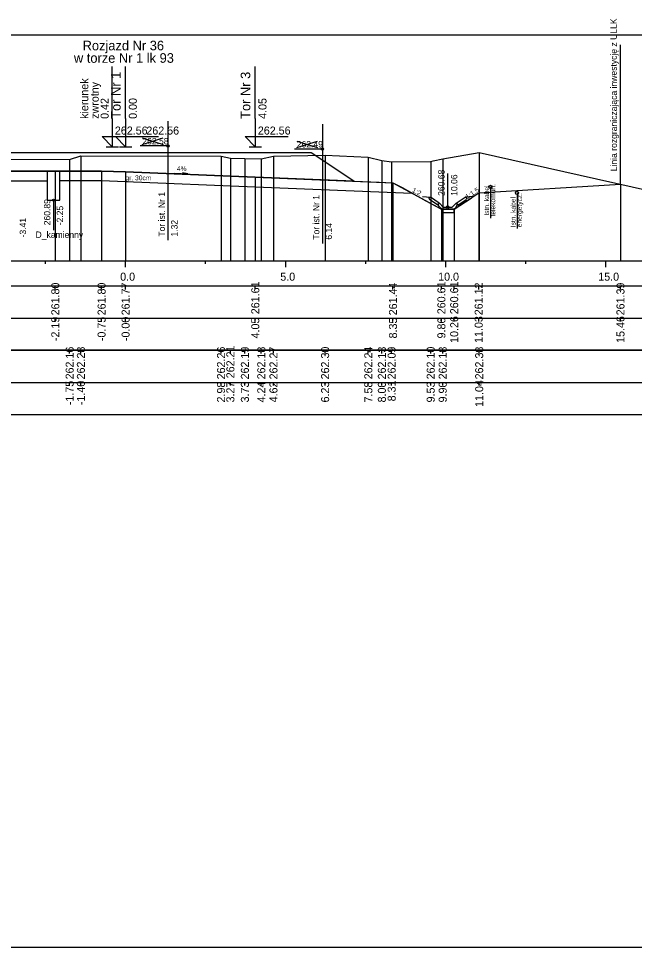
# Model space of a CAD drawing. Extents: x 6516023 to 6560129, y 5513077 to 5529206.
# Drawn here: x 6518438.87 to 6518458.1, y 5514518.16 to 5514547.17 of the extents above; entities that cross this region are included whole.
import ezdxf

# ---------------------------------------------------------------- set-up
doc = ezdxf.new("R2010")
doc.units = 0
for name, color, linetype in [('IR_default', 7, 'Continuous'), ('TOR_PRZEK_P-kable', 7, 'Continuous'), ('TOR_PRZEK_P-komponent', 7, 'Continuous'), ('TOR_PRZEK_P-odwodnienie', 7, 'Continuous'), ('TOR_PRZEK_P-opisy', 7, 'Continuous'), ('TOR_PRZEK_P-tabelka istniejace', 7, 'Continuous'), ('TOR_PRZEK_P-tabelka projektowane', 7, 'Continuous'), ('TOR_PRZEK_P-teren istniejacy', 7, 'Continuous'), ('TOR_PRZEK_P-tory istniejace', 7, 'Continuous'), ('TOR_PRZEK_P-tory projektowane', 7, 'Continuous'), ('TOR_PRZEK_P-uklad odniesienia', 7, 'Continuous'), ('TOR_PRZEK_P-warstwa ochronna I', 7, 'Continuous'), ('TOR_PRZEK_P-warstwa ochronna II', 7, 'Continuous'), ('TOR_PS_T-granica PKP-projektowana', 7, 'Continuous'), ('TOR_RAMKI-ramka+tabelka 1', 7, 'Continuous')]:
    doc.layers.add(name, color=color, linetype=linetype)

msp = doc.modelspace()

# ---------------------------------------------------------------- linework, layer by layer
at = {"layer": 'IR_default'}
msp.add_lwpolyline([(6518437.223, 5514542.985), (6518439.463, 5514542.985), (6518439.823, 5514542.985), (6518440.463, 5514542.985), (6518441.723, 5514542.985), (6518443.963, 5514542.985), (6518444.161, 5514542.985), (6518444.513, 5514542.985), (6518448.013, 5514542.985), (6518448.871, 5514542.412), (6518449.354, 5514542.091), (6518450.128, 5514542.06), (6518450.563, 5514542.042), (6518450.845, 5514541.887), (6518451.348, 5514541.611), (6518451.589, 5514541.478), (6518452.075, 5514541.211), (6518452.219, 5514541.211), (6518452.475, 5514541.211), (6518452.653, 5514541.33), (6518452.97, 5514541.541), (6518453.067, 5514541.606), (6518453.24, 5514541.721), (6518457.668, 5514541.997)], dxfattribs=at)
at = {"layer": 'TOR_PRZEK_P-kable'}
for p, q in [((6518453.609, 5514541.91), (6518453.609, 5514540.936)), ((6518454.437, 5514541.723), (6518454.437, 5514540.614))]:
    msp.add_line(p, q, dxfattribs=at)
for centre in [(6518453.609, 5514541.91), (6518454.437, 5514541.723)]:
    msp.add_circle(centre, 0.05, dxfattribs=at)
at = {"layer": 'TOR_PRZEK_P-komponent'}
msp.add_lwpolyline([(6518430.163, 5514542.985), (6518433.663, 5514542.985), (6518435.963, 5514542.985), (6518439.463, 5514542.985), (6518440.463, 5514542.985), (6518443.963, 5514542.985), (6518444.513, 5514542.985), (6518448.013, 5514542.985), (6518449.354, 5514542.091), (6518446.263, 5514542.214), (6518442.213, 5514542.376), (6518441.463, 5514542.406), (6518440.018, 5514542.406), (6518438.463, 5514542.402), (6518437.713, 5514542.372), (6518435.013, 5514542.264), (6518434.613, 5514542.267), (6518431.913, 5514542.375), (6518431.163, 5514542.405), (6518429.913, 5514542.455), (6518429.333, 5514542.432)], close=True, dxfattribs=at)
at = {"layer": 'TOR_PRZEK_P-odwodnienie'}
for p, q in [((6518452.275, 5514541.281), (6518452.275, 5514542.325)), ((6518452.01, 5514541.407), (6518451.73, 5514541.594)), ((6518452.539, 5514541.407), (6518452.82, 5514541.594)), ((6518439.963, 5514541.498), (6518439.963, 5514540.561)), ((6518451.966, 5514541.34), (6518451.705, 5514541.515)), ((6518451.977, 5514541.357), (6518451.966, 5514541.34)), ((6518451.967, 5514541.376), (6518452.015, 5514541.4)), ((6518452.01, 5514541.407), (6518452.002, 5514541.394)), ((6518452.135, 5514541.281), (6518452.015, 5514541.4)), ((6518452.135, 5514541.281), (6518452.415, 5514541.281)), ((6518452.415, 5514541.281), (6518452.535, 5514541.4)), ((6518452.535, 5514541.4), (6518452.582, 5514541.376)), ((6518452.539, 5514541.407), (6518452.548, 5514541.394)), ((6518452.573, 5514541.357), (6518452.584, 5514541.34)), ((6518452.584, 5514541.34), (6518452.845, 5514541.515)), ((6518452.085, 5514541.211), (6518452.465, 5514541.211))]:
    msp.add_line(p, q, dxfattribs=at)
for points in [[(6518439.763, 5514542.406), (6518439.763, 5514541.498), (6518440.163, 5514541.498), (6518440.163, 5514542.406)], [(6518451.483, 5514541.606), (6518451.73, 5514541.594)], [(6518451.68, 5514541.567), (6518451.73, 5514541.594)], [(6518451.68, 5514541.567), (6518451.705, 5514541.515)], [(6518453.066, 5514541.606), (6518452.82, 5514541.594)], [(6518452.87, 5514541.567), (6518452.82, 5514541.594)], [(6518452.87, 5514541.567), (6518452.845, 5514541.515)], [(6518452.002, 5514541.394), (6518451.967, 5514541.376)], [(6518452.015, 5514541.281), (6518451.967, 5514541.376)], [(6518451.967, 5514541.376), (6518451.977, 5514541.357)], [(6518452.085, 5514541.211), (6518452.015, 5514541.281)], [(6518452.465, 5514541.211), (6518452.535, 5514541.281)], [(6518452.535, 5514541.281), (6518452.582, 5514541.376)], [(6518452.548, 5514541.394), (6518452.583, 5514541.376)], [(6518452.583, 5514541.376), (6518452.573, 5514541.357)], [(6518452.075, 5514541.211), (6518452.074, 5514541.212), (6518452.075, 5514541.211), (6518452.074, 5514541.211), (6518452.075, 5514541.211), (6518452.075, 5514541.211), (6518452.075, 5514541.211), (6518452.075, 5514541.212)], [(6518452.475, 5514541.211), (6518452.075, 5514541.211), (6518452.075, 5514541.111), (6518452.475, 5514541.111), (6518452.475, 5514541.211)], [(6518452.475, 5514541.211), (6518452.474, 5514541.212), (6518452.475, 5514541.211), (6518452.474, 5514541.211), (6518452.475, 5514541.211), (6518452.475, 5514541.211), (6518452.475, 5514541.211), (6518452.475, 5514541.212)]]:
    msp.add_lwpolyline(points, dxfattribs=at)
for centre, radius in [((6518439.963, 5514541.498), 0.03), ((6518452.275, 5514541.281), 0.035)]:
    msp.add_circle(centre, radius, dxfattribs=at)
at = {"layer": 'TOR_PRZEK_P-opisy'}
msp.add_lwpolyline([(6518443.738, 5514542.341), (6518444.156, 5514542.322), (6518443.988, 5514542.35)], dxfattribs=at)
at = {"layer": 'TOR_PRZEK_P-tabelka istniejace'}
for p, q in [((6518440.465, 5514536.706), (6518440.465, 5514536.806)), ((6518440.817, 5514536.706), (6518440.817, 5514536.806)), ((6518445.194, 5514536.706), (6518445.194, 5514536.806)), ((6518445.485, 5514536.706), (6518445.485, 5514536.806)), ((6518445.938, 5514536.706), (6518445.938, 5514536.806)), ((6518446.45, 5514536.706), (6518446.45, 5514536.806)), ((6518446.831, 5514536.706), (6518446.831, 5514536.806)), ((6518448.443, 5514536.706), (6518448.443, 5514536.806)), ((6518449.793, 5514536.706), (6518449.793, 5514536.806)), ((6518450.216, 5514536.706), (6518450.216, 5514536.806)), ((6518450.521, 5514536.706), (6518450.521, 5514536.806)), ((6518451.741, 5514536.706), (6518451.741, 5514536.806)), ((6518452.116, 5514536.706), (6518452.116, 5514536.806)), ((6518453.256, 5514536.706), (6518453.256, 5514536.806)), ((6518406.163, 5514535.806), (6518469.963, 5514535.806)), ((6518440.465, 5514535.706), (6518440.465, 5514535.806)), ((6518440.817, 5514535.706), (6518440.817, 5514535.806)), ((6518445.194, 5514535.706), (6518445.194, 5514535.806)), ((6518445.485, 5514535.706), (6518445.485, 5514535.806)), ((6518445.938, 5514535.706), (6518445.938, 5514535.806)), ((6518446.45, 5514535.706), (6518446.45, 5514535.806)), ((6518446.831, 5514535.706), (6518446.831, 5514535.806)), ((6518448.443, 5514535.706), (6518448.443, 5514535.806)), ((6518449.793, 5514535.706), (6518449.793, 5514535.806)), ((6518450.216, 5514535.706), (6518450.216, 5514535.806)), ((6518450.521, 5514535.706), (6518450.521, 5514535.806)), ((6518451.741, 5514535.706), (6518451.741, 5514535.806)), ((6518452.116, 5514535.706), (6518452.116, 5514535.806)), ((6518453.256, 5514535.706), (6518453.256, 5514535.806))]:
    msp.add_line(p, q, dxfattribs=at)
for points in [[(6518440.465, 5514542.768), (6518440.465, 5514539.806), (6518440.465, 5514539.676), (6518440.465, 5514539.606)], [(6518440.817, 5514542.883), (6518440.817, 5514539.806), (6518440.817, 5514539.676), (6518440.817, 5514539.606)], [(6518445.194, 5514542.867), (6518445.194, 5514539.806), (6518445.194, 5514539.676), (6518445.194, 5514539.606)], [(6518445.485, 5514542.812), (6518445.485, 5514539.806), (6518445.485, 5514539.676), (6518445.485, 5514539.606)], [(6518445.938, 5514542.8), (6518445.938, 5514539.806), (6518445.938, 5514539.676), (6518445.938, 5514539.606)], [(6518446.45, 5514542.788), (6518446.45, 5514539.806), (6518446.45, 5514539.676), (6518446.45, 5514539.606)], [(6518446.831, 5514542.872), (6518446.831, 5514539.806), (6518446.831, 5514539.676), (6518446.831, 5514539.606)], [(6518448.443, 5514542.902), (6518448.443, 5514539.806), (6518448.443, 5514539.676), (6518448.443, 5514539.606)], [(6518449.793, 5514542.843), (6518449.793, 5514539.806), (6518449.793, 5514539.676), (6518449.793, 5514539.606)], [(6518450.216, 5514542.739), (6518450.216, 5514539.806), (6518450.216, 5514539.676), (6518450.216, 5514539.606)], [(6518452.116, 5514542.788), (6518452.116, 5514539.806), (6518452.116, 5514539.676), (6518452.116, 5514539.606)], [(6518453.256, 5514542.989), (6518453.256, 5514539.806), (6518453.256, 5514539.676), (6518453.256, 5514539.606)], [(6518450.521, 5514542.694), (6518450.521, 5514539.806), (6518450.521, 5514539.676), (6518450.521, 5514539.606)], [(6518451.741, 5514542.706), (6518451.741, 5514539.806), (6518451.741, 5514539.676), (6518451.741, 5514539.606)]]:
    msp.add_lwpolyline(points, dxfattribs=at)
msp.add_lwpolyline([(6518406.163, 5514536.806), (6518406.163, 5514534.806), (6518469.963, 5514534.806), (6518469.963, 5514536.806)], close=True, dxfattribs=at)
at = {"layer": 'TOR_PRZEK_P-tabelka projektowane'}
for p, q in [((6518440.018, 5514538.706), (6518440.018, 5514538.806)), ((6518441.463, 5514538.706), (6518441.463, 5514538.806)), ((6518442.213, 5514538.706), (6518442.213, 5514538.806)), ((6518446.263, 5514538.706), (6518446.263, 5514538.806)), ((6518450.563, 5514538.706), (6518450.563, 5514538.806)), ((6518452.075, 5514538.706), (6518452.075, 5514538.806)), ((6518452.475, 5514538.706), (6518452.475, 5514538.806)), ((6518453.24, 5514538.706), (6518453.24, 5514538.806)), ((6518457.668, 5514538.706), (6518457.668, 5514538.806)), ((6518406.163, 5514537.806), (6518469.963, 5514537.806)), ((6518440.018, 5514537.706), (6518440.018, 5514537.806)), ((6518441.463, 5514537.706), (6518441.463, 5514537.806)), ((6518442.213, 5514537.706), (6518442.213, 5514537.806)), ((6518446.263, 5514537.706), (6518446.263, 5514537.806)), ((6518450.563, 5514537.706), (6518450.563, 5514537.806)), ((6518452.075, 5514537.706), (6518452.075, 5514537.806)), ((6518452.475, 5514537.706), (6518452.475, 5514537.806)), ((6518453.24, 5514537.706), (6518453.24, 5514537.806)), ((6518457.668, 5514537.706), (6518457.668, 5514537.806))]:
    msp.add_line(p, q, dxfattribs=at)
for points in [[(6518440.018, 5514542.406), (6518440.018, 5514539.806), (6518440.018, 5514539.676), (6518440.018, 5514539.606)], [(6518441.463, 5514542.406), (6518441.463, 5514539.806), (6518441.463, 5514539.676), (6518441.463, 5514539.606)], [(6518442.213, 5514542.376), (6518442.213, 5514539.806), (6518442.213, 5514539.676), (6518442.213, 5514539.606)], [(6518446.263, 5514542.214), (6518446.263, 5514539.806), (6518446.263, 5514539.676), (6518446.263, 5514539.606)], [(6518450.563, 5514542.042), (6518450.563, 5514539.806), (6518450.563, 5514539.676), (6518450.563, 5514539.606)], [(6518457.668, 5514541.997), (6518457.668, 5514539.806), (6518457.668, 5514539.676), (6518457.668, 5514539.606)], [(6518453.24, 5514541.721), (6518453.24, 5514539.806), (6518453.24, 5514539.676), (6518453.24, 5514539.606)], [(6518452.075, 5514541.211), (6518452.075, 5514539.806), (6518452.075, 5514539.676), (6518452.075, 5514539.606)], [(6518452.475, 5514541.211), (6518452.475, 5514539.806), (6518452.475, 5514539.676), (6518452.475, 5514539.606)]]:
    msp.add_lwpolyline(points, dxfattribs=at)
msp.add_lwpolyline([(6518406.163, 5514538.806), (6518406.163, 5514536.806), (6518469.963, 5514536.806), (6518469.963, 5514538.806)], close=True, dxfattribs=at)
at = {"layer": 'TOR_PRZEK_P-teren istniejacy'}
msp.add_lwpolyline([(6518434.886, 5514542.791), (6518440.465, 5514542.768), (6518440.817, 5514542.883), (6518445.194, 5514542.867), (6518445.485, 5514542.812), (6518445.938, 5514542.8), (6518446.45, 5514542.788), (6518446.831, 5514542.872), (6518448.443, 5514542.902), (6518449.793, 5514542.843), (6518450.216, 5514542.739), (6518450.521, 5514542.694), (6518451.741, 5514542.706), (6518451.821, 5514542.728), (6518452.116, 5514542.788), (6518453.256, 5514542.989), (6518458.539, 5514541.801)], dxfattribs=at)
at = {"layer": 'TOR_PRZEK_P-tory istniejace'}
for p, q in [((6518443.534, 5514543.963), (6518443.534, 5514540.243)), ((6518448.357, 5514543.867), (6518448.357, 5514540.147)), ((6518442.735, 5514543.235), (6518443.386, 5514543.438)), ((6518442.735, 5514543.438), (6518443.386, 5514543.235)), ((6518447.558, 5514543.139), (6518448.21, 5514543.342)), ((6518447.558, 5514543.342), (6518448.21, 5514543.139)), ((6518443.535, 5514543.188), (6518442.669, 5514543.188)), ((6518448.358, 5514543.092), (6518447.492, 5514543.092))]:
    msp.add_line(p, q, dxfattribs=at)
for centre in [(6518443.535, 5514543.188), (6518448.358, 5514543.092)]:
    msp.add_circle(centre, 0.035, dxfattribs=at)
at = {"layer": 'TOR_PRZEK_P-tory projektowane'}
for p, q in [((6518441.798, 5514544.043), (6518441.798, 5514545.675)), ((6518442.213, 5514544.043), (6518442.213, 5514545.675)), ((6518446.263, 5514544.042), (6518446.263, 5514545.674)), ((6518441.798, 5514544.043), (6518441.798, 5514543.165)), ((6518442.213, 5514544.043), (6518442.213, 5514543.165)), ((6518446.263, 5514544.042), (6518446.263, 5514543.165)), ((6518441.798, 5514543.165), (6518441.479, 5514543.484)), ((6518441.479, 5514543.484), (6518442.823, 5514543.484)), ((6518442.213, 5514543.165), (6518441.894, 5514543.484)), ((6518441.894, 5514543.484), (6518443.238, 5514543.484)), ((6518446.263, 5514543.165), (6518445.944, 5514543.484)), ((6518445.944, 5514543.484), (6518447.288, 5514543.484)), ((6518441.606, 5514543.165), (6518441.99, 5514543.165)), ((6518442.021, 5514543.165), (6518442.405, 5514543.165)), ((6518446.071, 5514543.165), (6518446.455, 5514543.165))]:
    msp.add_line(p, q, dxfattribs=at)
at = {"layer": 'TOR_PRZEK_P-uklad odniesienia'}
for p, q in [((6518409.963, 5514539.606), (6518469.963, 5514539.606)), ((6518439.713, 5514539.506), (6518439.713, 5514539.606)), ((6518442.213, 5514539.406), (6518442.213, 5514539.606)), ((6518444.713, 5514539.506), (6518444.713, 5514539.606)), ((6518447.213, 5514539.406), (6518447.213, 5514539.606)), ((6518449.713, 5514539.506), (6518449.713, 5514539.606)), ((6518452.213, 5514539.406), (6518452.213, 5514539.606)), ((6518454.713, 5514539.506), (6518454.713, 5514539.606)), ((6518457.213, 5514539.406), (6518457.213, 5514539.606))]:
    msp.add_line(p, q, dxfattribs=at)
at = {"layer": 'TOR_PRZEK_P-warstwa ochronna I'}
for points in [[(6518435.113, 5514541.968), (6518437.713, 5514542.072), (6518438.475, 5514542.102), (6518439.763, 5514542.102)], [(6518440.163, 5514542.107), (6518441.451, 5514542.107), (6518441.463, 5514542.106), (6518442.213, 5514542.076), (6518446.263, 5514541.914), (6518451.151, 5514541.719)]]:
    msp.add_lwpolyline(points, dxfattribs=at)
at = {"layer": 'TOR_PRZEK_P-warstwa ochronna II'}
msp.add_lwpolyline([(6518424.334, 5514541.454), (6518424.907, 5514541.072), (6518425.307, 5514541.072), (6518427.913, 5514542.375), (6518429.913, 5514542.455), (6518431.163, 5514542.405), (6518431.913, 5514542.375), (6518434.613, 5514542.267), (6518435.013, 5514542.264), (6518437.713, 5514542.372), (6518438.463, 5514542.402), (6518440.018, 5514542.406), (6518441.463, 5514542.406), (6518442.213, 5514542.376), (6518446.263, 5514542.214), (6518450.563, 5514542.042), (6518452.075, 5514541.211), (6518452.475, 5514541.211), (6518453.24, 5514541.721), (6518457.668, 5514541.997)], dxfattribs=at)
at = {"layer": 'TOR_PS_T-granica PKP-projektowana'}
msp.add_line((6518457.668, 5514541.997), (6518457.668, 5514546.343), dxfattribs=at)
at = {"layer": 'TOR_RAMKI-ramka+tabelka 1'}
msp.add_lwpolyline([(6518269.513, 5514546.656), (6518517.013, 5514546.656), (6518517.013, 5514518.156), (6518269.513, 5514518.156)], close=True, dxfattribs=at)

# ---------------------------------------------------------------- texts
at = {"layer": 'TOR_PRZEK_P-kable'}
for s, height, p in [('Istn. kabel', 0.14999, (6518453.564, 5514541.012)), ('telekomun.', 0.15, (6518453.758, 5514540.984)), ('energetycz.', 0.14999, (6518454.586, 5514540.65)), ('Istn. kabel', 0.14999, (6518454.391, 5514540.65))]:
    msp.add_text(s, height=height, rotation=90.0511, dxfattribs=at).set_placement(p)
at = {"layer": 'TOR_PRZEK_P-odwodnienie'}
for s, rotation, p in [('260.68', 90, (6518452.175, 5514541.631)), ('10.06', 90, (6518452.575, 5514541.631)), ('260.89', 90, (6518439.863, 5514540.711)), ('-2.25', 90, (6518440.263, 5514540.711)), ('D_kamienny', 360, (6518439.401, 5514540.318))]:
    msp.add_text(s, height=0.2, rotation=rotation, dxfattribs=at).set_placement(p)
at = {"layer": 'TOR_PRZEK_P-opisy'}
for s, rotation, p in [('4%', 359.8485, (6518443.817, 5514542.407)), ('1:2', 332.9299, (6518451.144, 5514541.76)), ('1:1,5', 34.0701, (6518452.889, 5514541.523))]:
    msp.add_text(s, height=0.15, rotation=rotation, dxfattribs=at).set_placement(p)
at = {"layer": 'TOR_PRZEK_P-tabelka istniejace'}
for s, p in [('262.21', (6518445.61, 5514535.933)), ('262.24', (6518449.918, 5514535.899)), ('262.16', (6518440.59, 5514535.898)), ('262.28', (6518440.942, 5514535.898)), ('262.26', (6518445.319, 5514535.898)), ('262.19', (6518446.063, 5514535.898)), ('262.18', (6518446.575, 5514535.898)), ('262.27', (6518446.956, 5514535.898)), ('262.30', (6518448.568, 5514535.898)), ('262.13', (6518450.341, 5514535.898)), ('262.09', (6518450.646, 5514535.898)), ('262.10', (6518451.866, 5514535.898)), ('262.18', (6518452.241, 5514535.898)), ('262.38', (6518453.381, 5514535.898)), ('-1.75', (6518440.59, 5514535.093)), ('-1.40', (6518440.942, 5514535.094)), ('2.98', (6518445.319, 5514535.177)), ('3.27', (6518445.61, 5514535.178)), ('3.73', (6518446.063, 5514535.178)), ('4.24', (6518446.575, 5514535.178)), ('4.62', (6518446.956, 5514535.18)), ('6.23', (6518448.568, 5514535.178)), ('7.58', (6518449.918, 5514535.177)), ('8.00', (6518450.341, 5514535.178)), ('8.31', (6518450.646, 5514535.212)), ('9.53', (6518451.866, 5514535.178)), ('9.90', (6518452.241, 5514535.178)), ('11.04', (6518453.381, 5514535.039))]:
    msp.add_text(s, height=0.25, rotation=90, dxfattribs=at).set_placement(p)
at = {"layer": 'TOR_PRZEK_P-tabelka projektowane'}
for s, p in [('261.80', (6518440.143, 5514537.898)), ('261.80', (6518441.588, 5514537.898)), ('261.77', (6518442.338, 5514537.898)), ('261.61', (6518446.388, 5514537.933)), ('261.44', (6518450.688, 5514537.899)), ('260.61', (6518452.2, 5514537.933)), ('260.61', (6518452.6, 5514537.933)), ('261.12', (6518453.365, 5514537.9)), ('261.39', (6518457.793, 5514537.898)), ('-2.19', (6518440.143, 5514537.094)), ('-0.75', (6518441.588, 5514537.093)), ('-0.00', (6518442.338, 5514537.094)), ('4.05', (6518446.388, 5514537.177)), ('8.35', (6518450.688, 5514537.177)), ('9.86', (6518452.2, 5514537.177)), ('10.26', (6518452.6, 5514537.038)), ('11.03', (6518453.365, 5514537.038)), ('15.46', (6518457.793, 5514537.038))]:
    msp.add_text(s, height=0.25, rotation=90, dxfattribs=at).set_placement(p)
at = {"layer": 'TOR_PRZEK_P-tory istniejace'}
for s, p in [('262.58', (6518442.735, 5514543.238)), ('262.49', (6518447.558, 5514543.142))]:
    msp.add_text(s, height=0.2, dxfattribs=at).set_placement(p)
for s, rotation, p in [('Tor ist. Nr 1', 90.0511, (6518443.441, 5514540.357)), ('Tor ist. Nr 1', 90.0511, (6518448.264, 5514540.261)), ('-3.41', 90, (6518439.105, 5514540.332)), ('1.32', 90, (6518443.835, 5514540.358)), ('6.14', 90, (6518448.658, 5514540.262))]:
    msp.add_text(s, height=0.2, rotation=rotation, dxfattribs=at).set_placement(p)
at = {"layer": 'TOR_PRZEK_P-tory projektowane'}
for s, height, rotation, p in [('Rozjazd Nr 36', 0.3, 360, (6518440.871, 5514546.176)), ('w torze Nr 1 lk 93', 0.3, 360, (6518440.6, 5514545.787)), ('Tor Nr 1', 0.3, 90, (6518442.058, 5514544.037)), ('Tor Nr 3', 0.3, 90, (6518446.108, 5514544.036)), ('kierunek', 0.25, 90, (6518441.048, 5514544.036)), ('zwrotny', 0.25, 90, (6518441.372, 5514544.036)), ('0.42', 0.25, 90, (6518441.683, 5514544.035)), ('0.00', 0.25, 90, (6518442.563, 5514544.035)), ('4.05', 0.25, 90, (6518446.613, 5514544.035))]:
    msp.add_text(s, height=height, rotation=rotation, dxfattribs=at).set_placement(p)
for p in [(6518441.878, 5514543.545), (6518442.861, 5514543.545), (6518446.343, 5514543.545)]:
    msp.add_text('262.56', height=0.25, dxfattribs=at).set_placement(p)
at = {"layer": 'TOR_PRZEK_P-uklad odniesienia'}
for s, p in [('0.0', (6518442.044, 5514538.981)), ('5.0', (6518447.044, 5514538.981)), ('10.0', (6518451.974, 5514538.981)), ('15.0', (6518456.974, 5514538.981))]:
    msp.add_text(s, height=0.25, dxfattribs=at).set_placement(p)
at = {"layer": 'TOR_PRZEK_P-warstwa ochronna I'}
msp.add_text('gr. 30cm', height=0.15, dxfattribs=at).set_placement((6518442.208, 5514542.118))
at = {"layer": 'TOR_PS_T-granica PKP-projektowana'}
msp.add_text('Linia rozgraniczająca inwestycję z ULLK', height=0.2, rotation=90.0511, dxfattribs=at).set_placement((6518457.558, 5514542.399))

doc.saveas('drawing.dxf')
